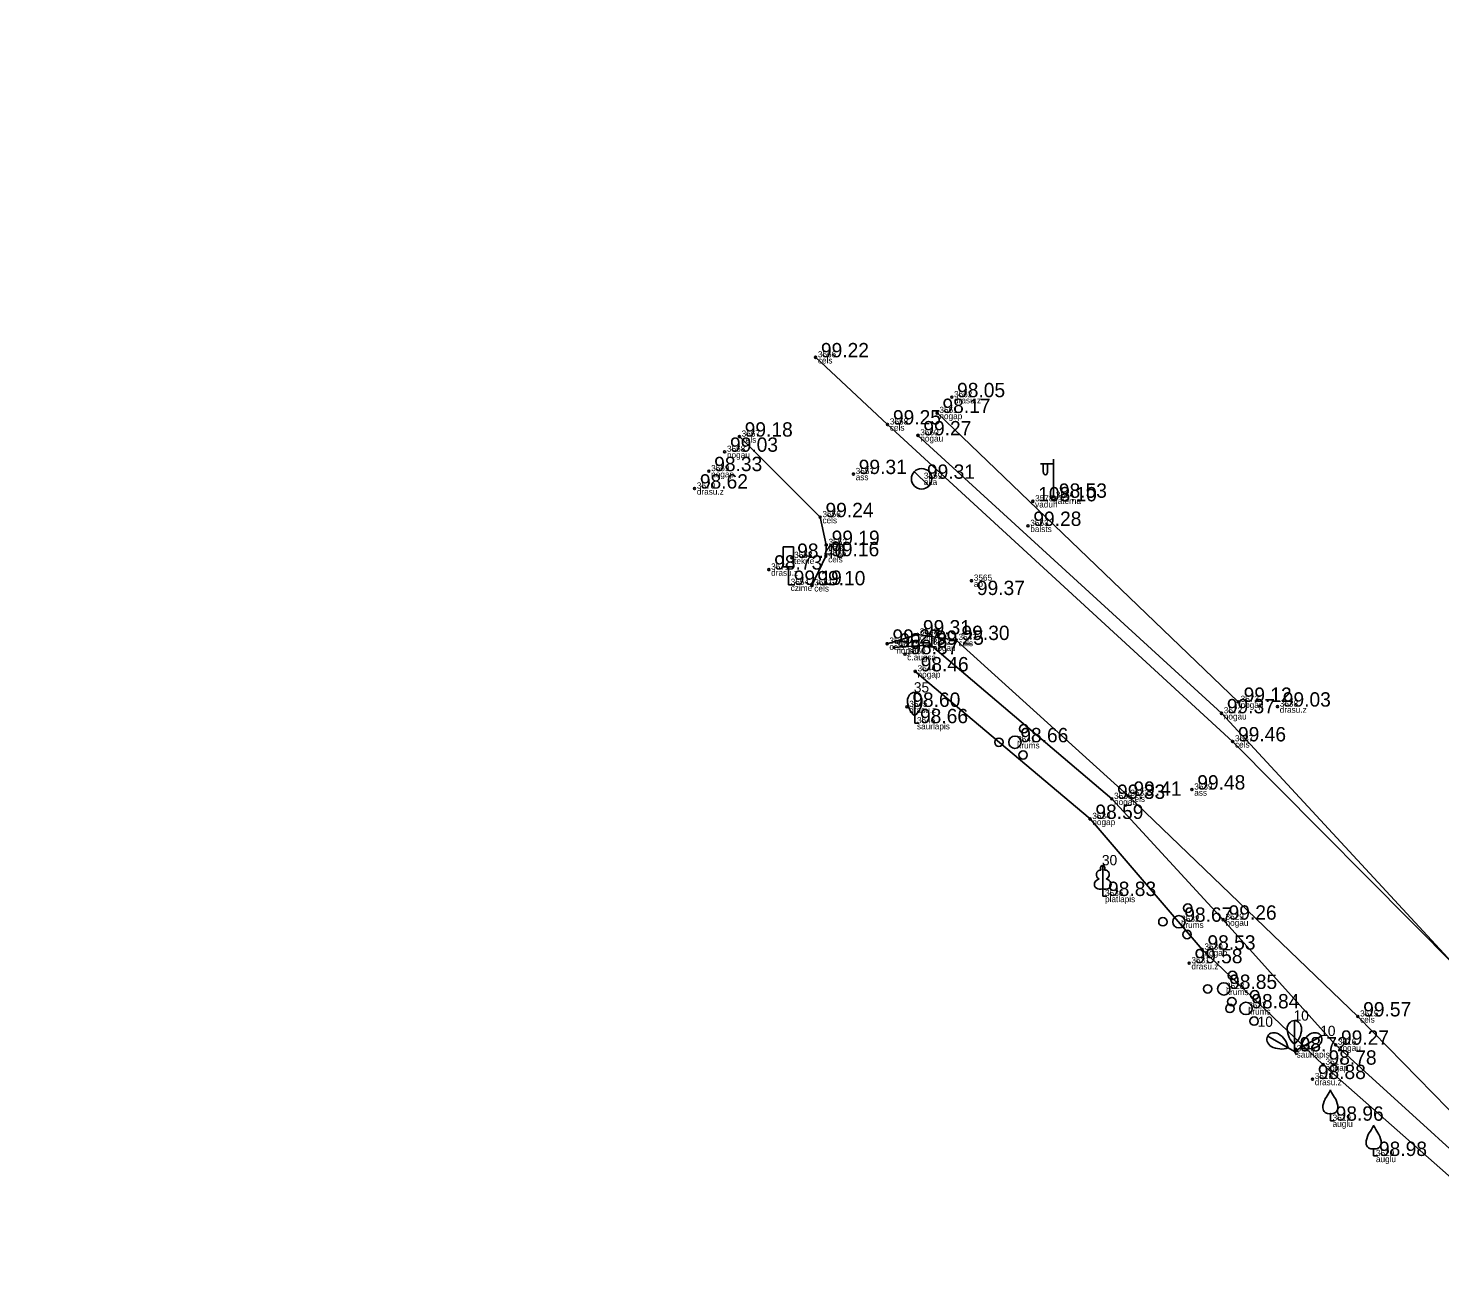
# Model space of a CAD drawing. Extents: x 614911 to 615803, y 262110 to 264311.
# Drawn here: x 615518.9 to 615587.7, y 264120.7 to 264182 of the extents above; entities that cross this region are included whole.
import ezdxf

# ---------------------------------------------------------------- set-up
doc = ezdxf.new("R2010")
doc.units = 0
for name, color, linetype in [('Level 1', 7, 'Continuous'), ('Level 12', 7, 'Continuous'), ('Level 16', 7, 'Continuous'), ('Level 31', 7, 'Continuous'), ('Level 37', 7, 'Continuous'), ('Level 44', 7, 'Continuous'), ('Level 53', 7, 'Continuous'), ('Level 54', 7, 'Continuous'), ('Level 57', 7, 'Continuous'), ('Level 58', 7, 'Continuous')]:
    doc.layers.add(name, color=color, linetype=linetype)

msp = doc.modelspace()

# ---------------------------------------------------------------- linework, layer by layer
at = {"layer": 'Level 1'}
for p, q in [((615562.087, 264148.502), (615562.087, 264148.15)), ((615562.087, 264148.15), (615562.287, 264148.15)), ((615571.258, 264140.069), (615571.258, 264139.722)), ((615571.258, 264139.722), (615571.458, 264139.722)), ((615580.297, 264132.319), (615580.602, 264132.143)), ((615580.602, 264132.495), (615580.602, 264132.143)), ((615580.907, 264132.319), (615580.602, 264132.143)), ((615580.602, 264132.143), (615580.702, 264132.316)), ((615580.602, 264132.143), (615580.802, 264132.143)), ((615580.602, 264132.143), (615580.702, 264131.97)), ((615582.356, 264129.114), (615582.356, 264128.762)), ((615582.356, 264128.762), (615582.556, 264128.762)), ((615584.468, 264127.394), (615584.468, 264127.042)), ((615584.468, 264127.042), (615584.668, 264127.042))]:
    msp.add_line(p, q, dxfattribs=at)
for points in [[(615562.087, 264149.65), (615562.087, 264148.502)], [(615571.258, 264141.222), (615571.258, 264140.069)], [(615571.348, 264140.99), (615571.347, 264140.991)], [(615580.602, 264133.643), (615580.602, 264132.495)], [(615579.303, 264132.893), (615580.297, 264132.319)], [(615581.901, 264132.893), (615580.907, 264132.319)]]:
    msp.add_lwpolyline(points, dxfattribs=at)
for centre, radius in [((615566.976, 264147.22), 0.301), ((615567.403, 264147.88), 0.207), ((615566.192, 264147.22), 0.204), ((615567.371, 264146.6), 0.205), ((615575.4, 264139.126), 0.207), ((615574.189, 264138.466), 0.204), ((615574.973, 264138.466), 0.301), ((615575.368, 264137.846), 0.205), ((615577.586, 264135.849), 0.207), ((615576.375, 264135.189), 0.204), ((615577.159, 264135.189), 0.301), ((615578.67, 264134.901), 0.207), ((615577.459, 264134.241), 0.204), ((615577.554, 264134.569), 0.205), ((615578.243, 264134.241), 0.301), ((615578.638, 264133.621), 0.205)]:
    msp.add_circle(centre, radius, dxfattribs=at)
for centre, radius, start, end in [((615581.939, 264130.4), 0.439, 324.38368, 341.71196), ((615582.773, 264130.4), 0.439, 198.28804, 215.61632), ((615582.88, 264129.387), 0.89, 151.75703, 179.91384), ((615594.981, 264122.366), 14.88, 148.48442, 149.99014), ((615569.731, 264122.366), 14.88, 30.00986, 31.51558), ((615581.832, 264129.387), 0.89, 0.08616, 28.24297), ((615582.28, 264129.393), 0.29, 181.07816, 285.2823), ((615582.432, 264129.393), 0.29, 254.7177, 358.92184), ((615597.093, 264120.646), 14.88, 148.48442, 149.99014), ((615584.051, 264128.68), 0.439, 324.38368, 341.71196), ((615584.885, 264128.68), 0.439, 198.28804, 215.61632), ((615571.843, 264120.646), 14.88, 30.00986, 31.51558), ((615584.992, 264127.667), 0.89, 151.75703, 179.91384), ((615584.392, 264127.673), 0.29, 181.07816, 285.2823), ((615584.544, 264127.673), 0.29, 254.7177, 358.92184), ((615583.944, 264127.667), 0.89, 0.08616, 28.24297)]:
    msp.add_arc(centre, radius, start, end, dxfattribs=at)
for centre, major_axis, ratio, start_param, end_param in [((615562.087, 264149.25), (0, 0.4), 0.875, 0, 1.570796), ((615562.087, 264149.25), (0, -0.4), 0.875, 1.570796, 3.141593), ((615562.562, 264149.273), (0, -0.943), 0.875, 4.7372, 5.669711), ((615561.612, 264149.273), (0, -0.943), 0.875, 0.613474, 1.545985), ((615571.168, 264140.315), (0.307, 0.095), 0.814445, 1.570796, 4.752015), ((615571.13, 264140.777), (-0.039, -0.212), 0.861323, 3.141593, 6.283185), ((615571.258, 264141.072), (0, -0.15), 0.707107, 3.14537, 5.287485), ((615571.258, 264141.072), (0, -0.15), 0.707107, 0.995701, 3.137816), ((615571.348, 264140.315), (-0.307, 0.095), 0.814445, 1.531171, 4.712389), ((615571.386, 264140.777), (0.039, -0.212), 0.861323, 0, 3.141593), ((615579.649, 264132.693), (0.346, -0.2), 0.875, 1.570796, 3.141593), ((615579.391, 264132.293), (0.817, -0.472), 0.875, 0.613474, 1.545985), ((615580.602, 264133.243), (0, 0.4), 0.875, 0, 1.570796), ((615581.077, 264133.266), (0, -0.943), 0.875, 4.7372, 5.669711), ((615580.602, 264133.243), (0, -0.4), 0.875, 1.570796, 3.141593), ((615580.127, 264133.266), (0, -0.943), 0.875, 0.613474, 1.545985), ((615581.813, 264132.293), (-0.817, -0.472), 0.875, 4.7372, 5.669711), ((615581.555, 264132.693), (0.346, 0.2), 0.875, 0, 1.570796), ((615579.649, 264132.693), (-0.346, 0.2), 0.875, 0, 1.570796), ((615579.867, 264133.116), (0.817, -0.472), 0.875, 4.7372, 5.669711), ((615581.337, 264133.116), (-0.817, -0.472), 0.875, 0.613474, 1.545985), ((615581.555, 264132.693), (-0.346, -0.2), 0.875, 1.570796, 3.141593)]:
    msp.add_ellipse(centre, major_axis=major_axis, ratio=ratio, start_param=start_param, end_param=end_param, dxfattribs=at)
at = {"layer": 'Level 12'}
msp.add_line((615562.066, 264160.419), (615562.784, 264159.723), dxfattribs=at)
msp.add_circle((615562.425, 264160.071), 0.5, dxfattribs=at)
at = {"layer": 'Level 16'}
for p, q in [((615556.176, 264156.745), (615555.676, 264156.745)), ((615555.676, 264155.776), (615555.676, 264156.745)), ((615556.176, 264155.776), (615556.176, 264156.745)), ((615556.176, 264155.776), (615555.676, 264155.776)), ((615555.93, 264155.776), (615555.93, 264154.898)), ((615555.93, 264154.898), (615556.245, 264154.898))]:
    msp.add_line(p, q, dxfattribs=at)
at = {"layer": 'Level 31'}
msp.add_line((615563.181, 264163.281), (615577.868, 264149.192), dxfattribs=at)
for points in [[(615562.249, 264162.189), (615577.05, 264148.632), (615588.494, 264136.267)], [(615591.734, 264121.976), (615592.514, 264122.204), (615592.475, 264123.485), (615582.615, 264132.468), (615577.134, 264138.567), (615571.697, 264144.459), (615562.86, 264151.976), (615561.083, 264151.838)], [(615562.117, 264150.678), (615570.639, 264143.48), (615576.105, 264137.106), (615582.009, 264131.495), (615592.285, 264122.411), (615591.734, 264121.976)]]:
    msp.add_lwpolyline(points, dxfattribs=at)
at = {"layer": 'Level 37'}
for points in [[(615557.255, 264165.996), (615560.766, 264162.719), (615577.593, 264147.263), (615588.494, 264136.267), (615599.506, 264126.302), (615604.516, 264126.922), (615608.515, 264131.923), (615605.689, 264157.864), (615604.187, 264174.742), (615600.319, 264185.074), (615597.633, 264190.544), (615588.228, 264200.318), (615573, 264216.061), (615549.842, 264240.316), (615534.253, 264256.654), (615518.861, 264272.941)], [(615553.539, 264162.127), (615557.479, 264158.199), (615557.777, 264156.844), (615557.757, 264156.292), (615557.08, 264154.874)], [(615560.743, 264152.028), (615562.228, 264152.48), (615564.112, 264152.207), (615572.495, 264144.611), (615583.697, 264133.847), (615593.206, 264124.124), (615593.057, 264122.602), (615591.434, 264120.712)]]:
    msp.add_lwpolyline(points, dxfattribs=at)
at = {"layer": 'Level 44'}
for p, q in [((615568.859, 264160.807), (615568.224, 264160.807)), ((615568.359, 264160.807), (615568.359, 264160.415)), ((615568.569, 264160.807), (615568.569, 264160.415)), ((615568.859, 264159.144), (615568.859, 264161.027))]:
    msp.add_line(p, q, dxfattribs=at)
msp.add_circle((615568.859, 264159.144), 0.09, dxfattribs=at)
msp.add_ellipse((615568.464, 264160.415), major_axis=(0, 0.151), ratio=0.695971, start_param=1.570796, end_param=4.712389, dxfattribs=at)
at = {"layer": 'Level 57'}
for centre in [(615557.255, 264165.996), (615563.895, 264164.049), (615563.181, 264163.281), (615560.766, 264162.719), (615553.539, 264162.127), (615562.249, 264162.189), (615552.821, 264161.388), (615552.051, 264160.444), (615559.1, 264160.302), (615551.353, 264159.594), (615567.848, 264158.971), (615557.479, 264158.199), (615567.614, 264157.772), (615557.777, 264156.844), (615556.098, 264156.214), (615557.757, 264156.292), (615554.976, 264155.641), (615564.859, 264155.101), (615557.08, 264154.874), (615562.228, 264152.48), (615560.743, 264152.028), (615561.083, 264151.838), (615562.86, 264151.976), (615564.112, 264152.207), (615561.615, 264151.515), (615562.117, 264150.678), (615561.71, 264148.946), (615577.868, 264149.192), (615579.777, 264148.959), (615577.05, 264148.632), (615577.593, 264147.263), (615575.608, 264144.915), (615571.697, 264144.459), (615572.495, 264144.611), (615570.639, 264143.48), (615577.134, 264138.567), (615576.105, 264137.106), (615575.471, 264136.442), (615583.697, 264133.847), (615582.615, 264132.468), (615582.009, 264131.495), (615581.485, 264130.794)]:
    msp.add_circle(centre, 0.05, dxfattribs=at)
at = {"layer": 'Level 58'}
for centre in [(615557.255, 264165.996), (615563.895, 264164.049), (615563.181, 264163.281), (615560.766, 264162.719), (615553.539, 264162.127), (615562.249, 264162.189), (615552.821, 264161.388), (615552.051, 264160.444), (615559.1, 264160.302), (615551.353, 264159.594), (615567.848, 264158.971), (615557.479, 264158.199), (615567.614, 264157.772), (615557.777, 264156.844), (615556.098, 264156.214), (615557.757, 264156.292), (615554.976, 264155.641), (615564.859, 264155.101), (615557.08, 264154.874), (615562.228, 264152.48), (615560.743, 264152.028), (615561.083, 264151.838), (615562.86, 264151.976), (615564.112, 264152.207), (615561.615, 264151.515), (615562.117, 264150.678), (615561.71, 264148.946), (615577.868, 264149.192), (615579.777, 264148.959), (615577.05, 264148.632), (615577.593, 264147.263), (615575.608, 264144.915), (615571.697, 264144.459), (615572.495, 264144.611), (615570.639, 264143.48), (615577.134, 264138.567), (615576.105, 264137.106), (615575.471, 264136.442), (615583.697, 264133.847), (615582.615, 264132.468), (615582.009, 264131.495), (615581.485, 264130.794)]:
    msp.add_circle(centre, 0.05, dxfattribs=at)

# ---------------------------------------------------------------- texts
at = {"layer": 'Level 1'}
for s, p in [(' 35', (615561.862, 264149.65)), (' 30', (615571.033, 264141.222)), (' 10', (615578.627, 264133.343)), (' 10', (615580.377, 264133.643)), (' 10', (615581.676, 264132.893))]:
    msp.add_text(s, height=0.5, dxfattribs=at).set_placement(p)
at = {"layer": 'Level 53'}
for s, p in [(' cels', (615557.255, 264165.696)), (' drasu.z', (615563.895, 264163.749)), (' cels', (615560.766, 264162.419)), (' nogap', (615563.181, 264162.981)), (' cels', (615553.539, 264161.827)), (' nogau', (615562.249, 264161.889)), (' nogau', (615552.821, 264161.088)), (' nogap', (615552.051, 264160.144)), (' ass', (615559.1, 264160.002)), (' aka', (615562.425, 264159.771)), (' drasu.z', (615551.353, 264159.294)), (' laterna', (615568.859, 264158.844)), (' vaduh', (615567.848, 264158.671)), (' cels', (615557.479, 264157.899)), (' balsts', (615567.614, 264157.472)), (' cels', (615557.777, 264156.544)), (' tekne', (615556.098, 264155.914)), (' cels', (615557.757, 264155.992)), (' drasu.z', (615554.976, 264155.341)), (' ap', (615564.859, 264154.801)), (' czime', (615555.93, 264154.598)), (' cels', (615557.08, 264154.574)), (' cels', (615562.228, 264152.18)), (' cels', (615560.743, 264151.728)), (' nogau', (615561.083, 264151.538)), (' nogau', (615562.86, 264151.676)), (' cels', (615564.112, 264151.907)), (' c.augsa', (615561.615, 264151.215)), (' nogap', (615562.117, 264150.378)), (' drasu.z', (615561.71, 264148.646)), (' nogap', (615577.868, 264148.892)), (' drasu.z', (615579.777, 264148.659)), (' saurlapis', (615562.087, 264147.85)), (' nogau', (615577.05, 264148.332)), (' krums', (615566.976, 264146.92)), (' cels', (615577.593, 264146.963)), (' ass', (615575.608, 264144.615)), (' nogau', (615571.697, 264144.159)), (' cels', (615572.495, 264144.311)), (' nogap', (615570.639, 264143.18)), (' platlapis', (615571.258, 264139.422)), (' nogau', (615577.134, 264138.267)), (' krums', (615574.973, 264138.166)), (' drasu.z', (615575.471, 264136.142)), (' nogap', (615576.105, 264136.806)), (' krums', (615577.159, 264134.889)), (' krums', (615578.243, 264133.941)), (' cels', (615583.697, 264133.547)), (' nogau', (615582.615, 264132.168)), (' saurlapis', (615580.602, 264131.843)), (' nogap', (615582.009, 264131.195)), (' drasu.z', (615581.485, 264130.494)), (' auglu', (615582.356, 264128.462)), (' auglu', (615584.468, 264126.742))]:
    msp.add_text(s, height=0.3, dxfattribs=at).set_placement(p)
at = {"layer": 'Level 54'}
for s, p in [(' 3566', (615557.255, 264165.996)), (' 3562', (615563.895, 264164.049)), (' 3561', (615563.181, 264163.281)), (' 3558', (615560.766, 264162.719)), (' 3567', (615553.539, 264162.127)), (' 3560', (615562.249, 264162.189)), (' 3568', (615552.821, 264161.388)), (' 3569', (615552.051, 264160.444)), (' 3557', (615559.1, 264160.302)), (' 3570', (615551.353, 264159.594)), (' 3559', (615562.425, 264160.071)), (' 3578', (615567.848, 264158.971)), (' 3564', (615568.859, 264159.144)), (' 3556', (615557.479, 264158.199)), (' 3563', (615567.614, 264157.772)), (' 3552', (615557.777, 264156.844)), (' 3553', (615556.098, 264156.214)), (' 3555', (615557.757, 264156.292)), (' 3571', (615554.976, 264155.641)), (' 3554', (615555.93, 264154.898)), (' 3551', (615557.08, 264154.874)), (' 3565', (615564.859, 264155.101)), (' 3549', (615560.743, 264152.028)), (' 3548', (615562.228, 264152.48)), (' 3542', (615562.86, 264151.976)), (' 3547', (615564.112, 264152.207)), (' 3543', (615561.083, 264151.838)), (' 3550', (615561.615, 264151.515)), (' 3544', (615562.117, 264150.678)), (' 3545', (615561.71, 264148.946)), (' 3572', (615577.05, 264148.632)), (' 3573', (615577.868, 264149.192)), (' 3538', (615579.777, 264148.959)), (' 3546', (615562.087, 264148.15)), (' 3541', (615566.976, 264147.22)), (' 3537', (615577.593, 264147.263)), (' 3535', (615571.697, 264144.459)), (' 3533', (615572.495, 264144.611)), (' 3539', (615575.608, 264144.915)), (' 3534', (615570.639, 264143.48)), (' 3536', (615571.258, 264139.722)), (' 3532', (615574.973, 264138.466)), (' 3529', (615577.134, 264138.567)), (' 3530', (615576.105, 264137.106)), (' 3531', (615575.471, 264136.442)), (' 3528', (615577.159, 264135.189)), (' 3527', (615578.243, 264134.241)), (' 3515', (615583.697, 264133.847)), (' 3526', (615580.602, 264132.143)), (' 3516', (615582.615, 264132.468)), (' 3517', (615582.009, 264131.495)), (' 3518', (615581.485, 264130.794)), (' 3519', (615582.356, 264128.762)), (' 3520', (615584.468, 264127.042))]:
    msp.add_text(s, height=0.3, dxfattribs=at).set_placement(p)
at = {"layer": 'Level 58'}
for s, p in [(' 99.22', (615557.255, 264165.996)), (' 98.05', (615563.895, 264164.049)), (' 98.17', (615563.181, 264163.281)), (' 99.25', (615560.766, 264162.719)), (' 99.18', (615553.539, 264162.127)), (' 99.27', (615562.249, 264162.189)), (' 99.03', (615552.821, 264161.388)), (' 98.33', (615552.051, 264160.444)), (' 99.31', (615559.1, 264160.302)), (' 99.31', (615562.425, 264160.071)), (' 98.62', (615551.353, 264159.594)), (' 98.53', (615568.859, 264159.144)), (' 108.10', (615567.848, 264158.971)), (' 99.24', (615557.479, 264158.199)), (' 99.28', (615567.614, 264157.772)), (' 99.19', (615557.777, 264156.844)), (' 98.40', (615556.098, 264156.214)), (' 99.16', (615557.757, 264156.292)), (' 98.73', (615554.976, 264155.641)), (' 99.19', (615555.93, 264154.898)), (' 99.10', (615557.08, 264154.874)), (' 99.37', (615564.859, 264154.401)), (' 99.31', (615562.228, 264152.48)), (' 99.27', (615560.743, 264152.028)), (' 99.18', (615561.083, 264151.838)), (' 99.25', (615562.86, 264151.976)), (' 99.30', (615564.112, 264152.207)), (' 98.87', (615561.615, 264151.515)), (' 98.46', (615562.117, 264150.678)), (' 98.60', (615561.71, 264148.946)), (' 99.12', (615577.868, 264149.192)), (' 99.03', (615579.777, 264148.959)), (' 98.66', (615562.087, 264148.15)), (' 99.37', (615577.05, 264148.632)), (' 98.66', (615566.976, 264147.22)), (' 99.46', (615577.593, 264147.263)), (' 99.48', (615575.608, 264144.915)), (' 99.33', (615571.697, 264144.459)), (' 99.41', (615572.495, 264144.611)), (' 98.59', (615570.639, 264143.48)), (' 98.83', (615571.258, 264139.722)), (' 99.26', (615577.134, 264138.567)), (' 98.67', (615574.973, 264138.466)), (' 98.53', (615576.105, 264137.106)), (' 99.58', (615575.471, 264136.442)), (' 98.85', (615577.159, 264135.189)), (' 98.84', (615578.243, 264134.241)), (' 99.57', (615583.697, 264133.847)), (' 99.27', (615582.615, 264132.468)), (' 98.72', (615580.602, 264132.143)), (' 98.78', (615582.009, 264131.495)), (' 98.88', (615581.485, 264130.794)), (' 98.96', (615582.356, 264128.762)), (' 98.98', (615584.468, 264127.042))]:
    msp.add_text(s, height=0.7, dxfattribs=at).set_placement(p)

doc.saveas('drawing.dxf')
